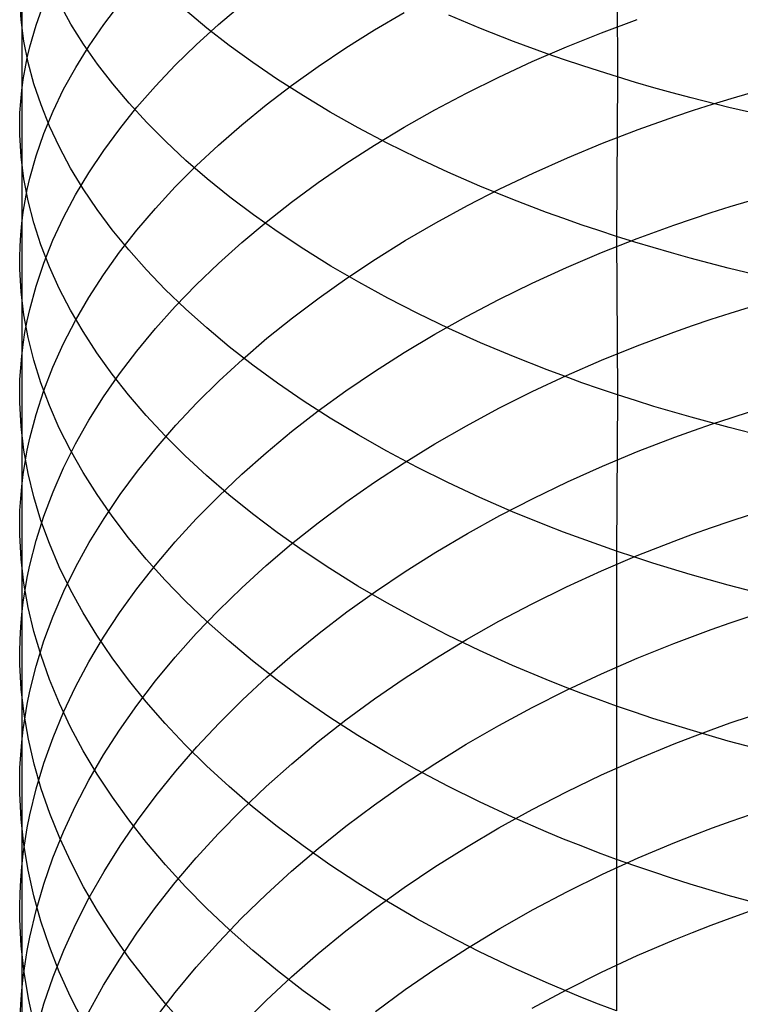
# Model space of a CAD drawing. Extents: x -383 to 1849, y -1185 to -529.
# Tile 732 of 870: x 1817 to 1825, y -1069 to -1058. Entities that reach past the tile are written whole.
import ezdxf

# ---------------------------------------------------------------- set-up
doc = ezdxf.new("R2010")
doc.units = 0
doc.layers.add('PREDEFINITO', color=7, linetype='CONTINUOUS')

msp = doc.modelspace()

# ---------------------------------------------------------------- linework, layer by layer
at = {"layer": 'PREDEFINITO'}
for p, q in [((1823.757, -1056.702, 667.935), (1823.766, -1058.527, 667.129)), ((1817.027, -1057.157, 652.901), (1817.027, -1058.682, 652.083)), ((1817.02, -1057.881, 654.169), (1817.005, -1057.639, 653.747)), ((1817.19, -1057.94, 650.835), (1817.278, -1057.695, 650.422)), ((1817.584, -1057.93, 657.916), (1817.456, -1057.701, 657.501)), ((1817.955, -1057.934, 647.588), (1818.136, -1057.696, 647.2)), ((1819.252, -1057.936, 644.54), (1819.515, -1057.713, 644.189)), ((1817.052, -1058.122, 654.592), (1817.02, -1057.881, 654.169)), ((1819.121, -1057.974, 661.907), (1818.88, -1057.773, 661.528)), ((1821.018, -1057.996, 641.741), (1821.354, -1057.799, 641.442)), ((1822.218, -1057.979, 666.08), (1821.857, -1057.828, 665.788)), ((1823.586, -1058.028, 639.039), (1823.991, -1057.876, 638.814)), ((1817.119, -1058.186, 651.25), (1817.19, -1057.94, 650.835)), ((1817.726, -1058.157, 658.328), (1817.584, -1057.93, 657.916)), ((1817.788, -1058.176, 647.98), (1817.955, -1057.934, 647.588)), ((1819.001, -1058.164, 644.897), (1819.252, -1057.936, 644.54)), ((1819.375, -1058.172, 662.279), (1819.121, -1057.974, 661.907)), ((1822.589, -1058.125, 666.361), (1822.218, -1057.979, 666.08)), ((1820.694, -1058.199, 642.05), (1821.018, -1057.996, 641.741)), ((1823.189, -1058.187, 639.275), (1823.586, -1058.028, 639.039)), ((1817.1, -1058.364, 655.013), (1817.052, -1058.122, 654.592)), ((1817.089, -1058.31, 651.458), (1817.119, -1058.186, 651.25)), ((1817.637, -1058.42, 648.376), (1817.788, -1058.176, 647.98)), ((1817.884, -1058.382, 658.736), (1817.726, -1058.157, 658.328)), ((1818.764, -1058.396, 645.26), (1819.001, -1058.164, 644.897)), ((1819.642, -1058.366, 662.643), (1819.375, -1058.172, 662.279)), ((1820.381, -1058.408, 642.366), (1820.694, -1058.199, 642.05)), ((1822.972, -1058.265, 666.629), (1822.589, -1058.125, 666.361)), ((1822.802, -1058.354, 639.521), (1823.189, -1058.187, 639.275)), ((1817.064, -1058.434, 651.666), (1817.089, -1058.31, 651.458)), ((1823.167, -1058.333, 666.759), (1822.972, -1058.265, 666.629)), ((1817.043, -1058.558, 651.874), (1817.064, -1058.434, 651.666)), ((1817.164, -1058.605, 655.433), (1817.1, -1058.364, 655.013)), ((1817.501, -1058.667, 648.776), (1817.637, -1058.42, 648.376)), ((1818.056, -1058.605, 659.14), (1817.884, -1058.382, 658.736)), ((1818.54, -1058.632, 645.629), (1818.764, -1058.396, 645.26)), ((1819.921, -1058.557, 663), (1819.642, -1058.366, 662.643)), ((1820.08, -1058.623, 642.691), (1820.381, -1058.408, 642.366)), ((1822.425, -1058.529, 639.779), (1822.802, -1058.354, 639.521)), ((1823.364, -1058.399, 666.886), (1823.167, -1058.333, 666.759)), ((1823.564, -1058.464, 667.009), (1823.364, -1058.399, 666.886)), ((1822.057, -1058.711, 640.046), (1822.425, -1058.529, 639.779)), ((1823.766, -1058.527, 667.129), (1823.564, -1058.464, 667.009)), ((1823.766, -1058.527, 667.129), (1823.757, -1060.332, 666.277)), ((1823.971, -1058.589, 667.246), (1823.766, -1058.527, 667.129)), ((1817.027, -1058.682, 652.083), (1817.043, -1058.558, 651.874)), ((1817.245, -1058.845, 655.851), (1817.164, -1058.605, 655.433)), ((1818.242, -1058.826, 659.538), (1818.056, -1058.605, 659.14)), ((1818.33, -1058.871, 646.003), (1818.54, -1058.632, 645.629)), ((1819.791, -1058.843, 643.023), (1820.08, -1058.623, 642.691)), ((1820.213, -1058.743, 663.348), (1819.921, -1058.557, 663)), ((1824.178, -1058.649, 667.359), (1823.971, -1058.589, 667.246)), ((1824.387, -1058.707, 667.469), (1824.178, -1058.649, 667.359)), ((1817.015, -1058.807, 652.292), (1817.027, -1058.682, 652.083)), ((1817.027, -1058.682, 652.083), (1817.026, -1061.685, 650.358)), ((1817.381, -1058.916, 649.179), (1817.501, -1058.667, 648.776)), ((1820.517, -1058.925, 663.688), (1820.213, -1058.743, 663.348)), ((1821.7, -1058.9, 640.323), (1822.057, -1058.711, 640.046)), ((1824.599, -1058.764, 667.576), (1824.387, -1058.707, 667.469)), ((1825.028, -1058.873, 667.78), (1824.599, -1058.764, 667.576)), ((1824.84, -1058.837, 637.572), (1825.054, -1058.771, 637.477)), ((1825.054, -1058.771, 637.477), (1825.271, -1058.708, 637.386)), ((1817.007, -1058.932, 652.501), (1817.015, -1058.807, 652.292)), ((1817.341, -1059.084, 656.267), (1817.245, -1058.845, 655.851)), ((1818.135, -1059.115, 646.382), (1818.33, -1058.871, 646.003)), ((1818.443, -1059.044, 659.932), (1818.242, -1058.826, 659.538)), ((1819.515, -1059.068, 643.362), (1819.791, -1058.843, 643.023)), ((1824.627, -1058.905, 637.67), (1824.84, -1058.837, 637.572)), ((1825.466, -1058.975, 667.97), (1825.028, -1058.873, 667.78)), ((1817.004, -1059.056, 652.71), (1817.007, -1058.932, 652.501)), ((1817.277, -1059.167, 649.584), (1817.381, -1058.916, 649.179)), ((1820.833, -1059.103, 664.018), (1820.517, -1058.925, 663.688)), ((1821.354, -1059.096, 640.609), (1821.7, -1058.9, 640.323)), ((1824.002, -1059.123, 637.982), (1824.417, -1058.975, 637.771)), ((1824.417, -1058.975, 637.771), (1824.627, -1058.905, 637.67)), ((1817.004, -1059.181, 652.919), (1817.004, -1059.056, 652.71)), ((1817.453, -1059.322, 656.68), (1817.341, -1059.084, 656.267)), ((1818.657, -1059.259, 660.319), (1818.443, -1059.044, 659.932)), ((1819.251, -1059.298, 643.708), (1819.515, -1059.068, 643.362)), ((1821.16, -1059.276, 664.339), (1820.833, -1059.103, 664.018)), ((1821.018, -1059.299, 640.904), (1821.354, -1059.096, 640.609)), ((1817.019, -1059.431, 653.338), (1817.004, -1059.181, 652.919)), ((1817.19, -1059.42, 649.992), (1817.277, -1059.167, 649.584)), ((1817.954, -1059.361, 646.765), (1818.135, -1059.115, 646.382)), ((1823.597, -1059.278, 638.204), (1824.002, -1059.123, 637.982)), ((1817.58, -1059.558, 657.09), (1817.453, -1059.322, 656.68)), ((1818.885, -1059.472, 660.701), (1818.657, -1059.259, 660.319)), ((1819.001, -1059.532, 644.061), (1819.251, -1059.298, 643.708)), ((1820.694, -1059.508, 641.208), (1821.018, -1059.299, 640.904)), ((1821.499, -1059.443, 664.649), (1821.16, -1059.276, 664.339)), ((1823.2, -1059.442, 638.437), (1823.597, -1059.278, 638.204)), ((1817.05, -1059.681, 653.755), (1817.019, -1059.431, 653.338)), ((1817.118, -1059.674, 650.401), (1817.19, -1059.42, 649.992)), ((1817.787, -1059.611, 647.153), (1817.954, -1059.361, 646.765)), ((1821.849, -1059.606, 664.949), (1821.499, -1059.443, 664.649)), ((1822.813, -1059.615, 638.681), (1823.2, -1059.442, 638.437)), ((1818.763, -1059.771, 644.419), (1819.001, -1059.532, 644.061)), ((1819.126, -1059.68, 661.076), (1818.885, -1059.472, 660.701)), ((1820.381, -1059.722, 641.52), (1820.694, -1059.508, 641.208)), ((1817.722, -1059.793, 657.497), (1817.58, -1059.558, 657.09)), ((1817.636, -1059.863, 647.545), (1817.787, -1059.611, 647.153)), ((1822.21, -1059.763, 665.238), (1821.849, -1059.606, 664.949)), ((1822.435, -1059.795, 638.935), (1822.813, -1059.615, 638.681)), ((1817.098, -1059.931, 654.172), (1817.05, -1059.681, 653.755)), ((1817.089, -1059.802, 650.607), (1817.118, -1059.674, 650.401)), ((1818.54, -1060.015, 644.783), (1818.763, -1059.771, 644.419)), ((1819.38, -1059.886, 661.444), (1819.126, -1059.68, 661.076)), ((1820.08, -1059.943, 641.84), (1820.381, -1059.722, 641.52)), ((1822.581, -1059.914, 665.516), (1822.21, -1059.763, 665.238)), ((1817.064, -1059.93, 650.812), (1817.089, -1059.802, 650.607)), ((1817.5, -1060.117, 647.94), (1817.636, -1059.863, 647.545)), ((1817.88, -1060.026, 657.9), (1817.722, -1059.793, 657.497)), ((1819.647, -1060.087, 661.805), (1819.38, -1059.886, 661.444)), ((1822.068, -1059.982, 639.199), (1822.435, -1059.795, 638.935)), ((1817.044, -1060.058, 651.018), (1817.064, -1059.93, 650.812)), ((1817.162, -1060.18, 654.587), (1817.098, -1059.931, 654.172)), ((1819.791, -1060.17, 642.167), (1820.08, -1059.943, 641.84)), ((1821.711, -1060.177, 639.473), (1822.068, -1059.982, 639.199)), ((1822.963, -1060.06, 665.782), (1822.581, -1059.914, 665.516)), ((1824.828, -1060.063, 636.729), (1825.043, -1059.995, 636.636)), ((1825.043, -1059.995, 636.636), (1825.259, -1059.93, 636.546)), ((1817.027, -1060.186, 651.225), (1817.044, -1060.058, 651.018)), ((1818.051, -1060.257, 658.298), (1817.88, -1060.026, 657.9)), ((1818.33, -1060.262, 645.152), (1818.54, -1060.015, 644.783)), ((1819.927, -1060.285, 662.158), (1819.647, -1060.087, 661.805)), ((1823.158, -1060.13, 665.911), (1822.963, -1060.06, 665.782)), ((1824.616, -1060.132, 636.826), (1824.828, -1060.063, 636.729)), ((1817.015, -1060.315, 651.431), (1817.027, -1060.186, 651.225)), ((1817.243, -1060.429, 655), (1817.162, -1060.18, 654.587)), ((1817.38, -1060.375, 648.338), (1817.5, -1060.117, 647.94)), ((1819.515, -1060.401, 642.502), (1819.791, -1060.17, 642.167)), ((1821.364, -1060.379, 639.756), (1821.711, -1060.177, 639.473)), ((1823.355, -1060.199, 666.036), (1823.158, -1060.13, 665.911)), ((1823.555, -1060.266, 666.158), (1823.355, -1060.199, 666.036)), ((1823.991, -1060.356, 637.132), (1824.405, -1060.205, 636.925)), ((1824.405, -1060.205, 636.925), (1824.616, -1060.132, 636.826)), ((1817.008, -1060.444, 651.638), (1817.015, -1060.315, 651.431)), ((1818.237, -1060.485, 658.691), (1818.051, -1060.257, 658.298)), ((1818.134, -1060.512, 645.527), (1818.33, -1060.262, 645.152)), ((1820.219, -1060.478, 662.503), (1819.927, -1060.285, 662.158)), ((1823.757, -1060.332, 666.277), (1823.555, -1060.266, 666.158)), ((1823.962, -1060.396, 666.393), (1823.757, -1060.332, 666.277)), ((1823.757, -1060.332, 666.277), (1823.766, -1062.124, 665.399)), ((1817.004, -1060.572, 651.844), (1817.008, -1060.444, 651.638)), ((1817.339, -1060.676, 655.412), (1817.243, -1060.429, 655)), ((1817.276, -1060.634, 648.738), (1817.38, -1060.375, 648.338)), ((1819.251, -1060.638, 642.843), (1819.515, -1060.401, 642.502)), ((1821.028, -1060.588, 640.048), (1821.364, -1060.379, 639.756)), ((1823.585, -1060.515, 637.351), (1823.991, -1060.356, 637.132)), ((1824.169, -1060.458, 666.505), (1823.962, -1060.396, 666.393)), ((1817.953, -1060.766, 645.905), (1818.134, -1060.512, 645.527)), ((1818.437, -1060.71, 659.08), (1818.237, -1060.485, 658.691)), ((1820.524, -1060.667, 662.838), (1820.219, -1060.478, 662.503)), ((1823.189, -1060.684, 637.58), (1823.585, -1060.515, 637.351)), ((1824.378, -1060.519, 666.614), (1824.169, -1060.458, 666.505)), ((1824.589, -1060.578, 666.72), (1824.378, -1060.519, 666.614)), ((1817.005, -1060.701, 652.051), (1817.004, -1060.572, 651.844)), ((1817.189, -1060.894, 649.141), (1817.276, -1060.634, 648.738)), ((1819.001, -1060.879, 643.19), (1819.251, -1060.638, 642.843)), ((1820.84, -1060.851, 663.165), (1820.524, -1060.667, 662.838)), ((1820.703, -1060.803, 640.348), (1821.028, -1060.588, 640.048)), ((1825.019, -1060.69, 666.922), (1824.589, -1060.578, 666.72)), ((1817.02, -1060.96, 652.464), (1817.005, -1060.701, 652.051)), ((1817.451, -1060.922, 655.82), (1817.339, -1060.676, 655.412)), ((1817.787, -1061.023, 646.288), (1817.953, -1060.766, 645.905)), ((1818.651, -1060.933, 659.462), (1818.437, -1060.71, 659.08)), ((1822.802, -1060.86, 637.82), (1823.189, -1060.684, 637.58)), ((1825.456, -1060.797, 667.11), (1825.019, -1060.69, 666.922)), ((1818.763, -1061.125, 643.543), (1819.001, -1060.879, 643.19)), ((1820.39, -1061.025, 640.656), (1820.703, -1060.803, 640.348)), ((1821.167, -1061.03, 663.483), (1820.84, -1060.851, 663.165)), ((1822.425, -1061.045, 638.07), (1822.802, -1060.86, 637.82)), ((1817.052, -1061.218, 652.877), (1817.02, -1060.96, 652.464)), ((1817.118, -1061.157, 649.545), (1817.189, -1060.894, 649.141)), ((1817.578, -1061.167, 656.225), (1817.451, -1060.922, 655.82)), ((1818.879, -1061.152, 659.839), (1818.651, -1060.933, 659.462)), ((1817.636, -1061.283, 646.675), (1817.787, -1061.023, 646.288)), ((1820.089, -1061.252, 640.972), (1820.39, -1061.025, 640.656)), ((1821.507, -1061.204, 663.79), (1821.167, -1061.03, 663.483)), ((1822.057, -1061.238, 638.33), (1822.425, -1061.045, 638.07)), ((1817.1, -1061.476, 653.288), (1817.052, -1061.218, 652.877)), ((1817.088, -1061.288, 649.748), (1817.118, -1061.157, 649.545)), ((1817.72, -1061.409, 656.627), (1817.578, -1061.167, 656.225)), ((1818.54, -1061.375, 643.902), (1818.763, -1061.125, 643.543)), ((1819.12, -1061.368, 660.209), (1818.879, -1061.152, 659.839)), ((1821.857, -1061.372, 664.087), (1821.507, -1061.204, 663.79)), ((1824.828, -1061.268, 635.858), (1825.043, -1061.199, 635.766)), ((1825.043, -1061.199, 635.766), (1825.259, -1061.132, 635.677)), ((1817.063, -1061.42, 649.951), (1817.088, -1061.288, 649.748)), ((1817.5, -1061.545, 647.064), (1817.636, -1061.283, 646.675)), ((1819.8, -1061.485, 641.296), (1820.089, -1061.252, 640.972)), ((1821.7, -1061.438, 638.6), (1822.057, -1061.238, 638.33)), ((1824.616, -1061.34, 635.953), (1824.828, -1061.268, 635.858)), ((1817.043, -1061.553, 650.155), (1817.063, -1061.42, 649.951)), ((1817.877, -1061.65, 657.025), (1817.72, -1061.409, 656.627)), ((1818.33, -1061.629, 644.266), (1818.54, -1061.375, 643.902)), ((1819.374, -1061.581, 660.573), (1819.12, -1061.368, 660.209)), ((1821.354, -1061.645, 638.878), (1821.7, -1061.438, 638.6)), ((1822.218, -1061.535, 664.373), (1821.857, -1061.372, 664.087)), ((1823.991, -1061.569, 636.256), (1824.405, -1061.414, 636.051)), ((1824.405, -1061.414, 636.051), (1824.616, -1061.34, 635.953)), ((1817.026, -1061.685, 650.358), (1817.043, -1061.553, 650.155)), ((1817.164, -1061.733, 653.699), (1817.1, -1061.476, 653.288)), ((1817.38, -1061.81, 647.457), (1817.5, -1061.545, 647.064)), ((1819.523, -1061.724, 641.626), (1819.8, -1061.485, 641.296)), ((1822.59, -1061.692, 664.647), (1822.218, -1061.535, 664.373)), ((1818.048, -1061.889, 657.419), (1817.877, -1061.65, 657.025)), ((1818.134, -1061.887, 644.635), (1818.33, -1061.629, 644.266)), ((1819.641, -1061.789, 660.929), (1819.374, -1061.581, 660.573)), ((1821.018, -1061.859, 639.165), (1821.354, -1061.645, 638.878)), ((1823.585, -1061.733, 636.471), (1823.991, -1061.569, 636.256)), ((1817.015, -1061.818, 650.562), (1817.026, -1061.685, 650.358)), ((1817.026, -1061.685, 650.358), (1817.027, -1063.16, 649.452)), ((1817.244, -1061.99, 654.107), (1817.164, -1061.733, 653.699)), ((1819.259, -1061.967, 641.963), (1819.523, -1061.724, 641.626)), ((1822.972, -1061.842, 664.91), (1822.59, -1061.692, 664.647)), ((1823.189, -1061.906, 636.697), (1823.585, -1061.733, 636.471)), ((1817.007, -1061.95, 650.766), (1817.015, -1061.818, 650.562)), ((1817.276, -1062.077, 647.852), (1817.38, -1061.81, 647.457)), ((1817.953, -1062.148, 645.008), (1818.134, -1061.887, 644.635)), ((1818.234, -1062.125, 657.808), (1818.048, -1061.889, 657.419)), ((1819.92, -1061.993, 661.277), (1819.641, -1061.789, 660.929)), ((1820.694, -1062.079, 639.46), (1821.018, -1061.859, 639.165)), ((1823.167, -1061.915, 665.037), (1822.972, -1061.842, 664.91)), ((1817.004, -1062.083, 650.97), (1817.007, -1061.95, 650.766)), ((1817.341, -1062.245, 654.514), (1817.244, -1061.99, 654.107)), ((1819.008, -1062.216, 642.306), (1819.259, -1061.967, 641.963)), ((1820.212, -1062.193, 661.617), (1819.92, -1061.993, 661.277)), ((1822.802, -1062.088, 636.933), (1823.189, -1061.906, 636.697)), ((1823.364, -1061.987, 665.161), (1823.167, -1061.915, 665.037)), ((1823.564, -1062.056, 665.282), (1823.364, -1061.987, 665.161)), ((1817.005, -1062.216, 651.174), (1817.004, -1062.083, 650.97)), ((1817.189, -1062.346, 648.25), (1817.276, -1062.077, 647.852)), ((1820.381, -1062.306, 639.763), (1820.694, -1062.079, 639.46)), ((1822.424, -1062.277, 637.18), (1822.802, -1062.088, 636.933)), ((1823.766, -1062.124, 665.399), (1823.564, -1062.056, 665.282)), ((1817.019, -1062.483, 651.582), (1817.005, -1062.216, 651.174)), ((1817.787, -1062.412, 645.386), (1817.953, -1062.148, 645.008)), ((1818.434, -1062.358, 658.192), (1818.234, -1062.125, 657.808)), ((1818.77, -1062.469, 642.655), (1819.008, -1062.216, 642.306)), ((1820.516, -1062.388, 661.948), (1820.212, -1062.193, 661.617)), ((1823.766, -1062.124, 665.399), (1823.756, -1063.893, 664.476)), ((1823.971, -1062.19, 665.513), (1823.766, -1062.124, 665.399)), ((1824.178, -1062.255, 665.624), (1823.971, -1062.19, 665.513)), ((1817.452, -1062.5, 654.918), (1817.341, -1062.245, 654.514)), ((1820.08, -1062.54, 640.074), (1820.381, -1062.306, 639.763)), ((1822.057, -1062.475, 637.436), (1822.424, -1062.277, 637.18)), ((1824.388, -1062.317, 665.732), (1824.178, -1062.255, 665.624)), ((1824.599, -1062.378, 665.837), (1824.388, -1062.317, 665.732)), ((1825.054, -1062.383, 634.869), (1825.271, -1062.314, 634.781)), ((1817.118, -1062.616, 648.649), (1817.189, -1062.346, 648.25)), ((1817.636, -1062.679, 645.767), (1817.787, -1062.412, 645.386)), ((1818.648, -1062.588, 658.57), (1818.434, -1062.358, 658.192)), ((1820.832, -1062.578, 662.271), (1820.516, -1062.388, 661.948)), ((1825.029, -1062.495, 666.036), (1824.599, -1062.378, 665.837)), ((1824.84, -1062.454, 634.96), (1825.054, -1062.383, 634.869)), ((1817.051, -1062.749, 651.989), (1817.019, -1062.483, 651.582)), ((1817.579, -1062.752, 655.318), (1817.452, -1062.5, 654.918)), ((1818.546, -1062.726, 643.009), (1818.77, -1062.469, 642.655)), ((1819.791, -1062.779, 640.392), (1820.08, -1062.54, 640.074)), ((1821.7, -1062.68, 637.701), (1822.057, -1062.475, 637.436)), ((1824.417, -1062.604, 635.15), (1824.627, -1062.527, 635.054)), ((1824.627, -1062.527, 635.054), (1824.84, -1062.454, 634.96)), ((1825.466, -1062.605, 666.222), (1825.029, -1062.495, 666.036)), ((1817.089, -1062.752, 648.85), (1817.118, -1062.616, 648.649)), ((1818.875, -1062.814, 658.942), (1818.648, -1062.588, 658.57)), ((1821.159, -1062.763, 662.584), (1820.832, -1062.578, 662.271)), ((1824.002, -1062.763, 635.352), (1824.417, -1062.604, 635.15)), ((1817.099, -1063.015, 652.396), (1817.051, -1062.749, 651.989)), ((1817.064, -1062.888, 649.05), (1817.089, -1062.752, 648.85)), ((1817.5, -1062.949, 646.151), (1817.636, -1062.679, 645.767)), ((1817.722, -1063.003, 655.716), (1817.579, -1062.752, 655.318)), ((1818.335, -1062.988, 643.369), (1818.546, -1062.726, 643.009)), ((1819.515, -1063.023, 640.717), (1819.791, -1062.779, 640.392)), ((1821.498, -1062.943, 662.887), (1821.159, -1062.763, 662.584)), ((1821.354, -1062.893, 637.975), (1821.7, -1062.68, 637.701)), ((1823.597, -1062.932, 635.564), (1824.002, -1062.763, 635.352)), ((1817.043, -1063.024, 649.251), (1817.064, -1062.888, 649.05)), ((1819.116, -1063.038, 659.308), (1818.875, -1062.814, 658.942)), ((1821.018, -1063.112, 638.258), (1821.354, -1062.893, 637.975)), ((1817.381, -1063.222, 646.539), (1817.5, -1062.949, 646.151)), ((1817.879, -1063.252, 656.109), (1817.722, -1063.003, 655.716)), ((1818.139, -1063.253, 643.733), (1818.335, -1062.988, 643.369)), ((1821.848, -1063.117, 663.18), (1821.498, -1062.943, 662.887)), ((1823.2, -1063.109, 635.787), (1823.597, -1062.932, 635.564)), ((1817.027, -1063.16, 649.452), (1817.043, -1063.024, 649.251)), ((1817.163, -1063.28, 652.801), (1817.099, -1063.015, 652.396)), ((1819.37, -1063.257, 659.667), (1819.116, -1063.038, 659.308)), ((1819.251, -1063.273, 641.049), (1819.515, -1063.023, 640.717)), ((1820.694, -1063.339, 638.549), (1821.018, -1063.112, 638.258)), ((1822.209, -1063.285, 663.462), (1821.848, -1063.117, 663.18)), ((1822.813, -1063.296, 636.021), (1823.2, -1063.109, 635.787)), ((1817.015, -1063.297, 649.653), (1817.027, -1063.16, 649.452)), ((1817.027, -1063.16, 649.452), (1817.027, -1066.055, 647.552)), ((1817.277, -1063.496, 646.929), (1817.381, -1063.222, 646.539)), ((1817.007, -1063.434, 649.854), (1817.015, -1063.297, 649.653)), ((1817.244, -1063.545, 653.204), (1817.163, -1063.28, 652.801)), ((1818.05, -1063.498, 656.499), (1817.879, -1063.252, 656.109)), ((1817.958, -1063.522, 644.101), (1818.139, -1063.253, 643.733)), ((1819.001, -1063.528, 641.386), (1819.251, -1063.273, 641.049)), ((1819.637, -1063.472, 660.019), (1819.37, -1063.257, 659.667)), ((1820.381, -1063.572, 638.847), (1820.694, -1063.339, 638.549)), ((1822.58, -1063.447, 663.734), (1822.209, -1063.285, 663.462)), ((1822.435, -1063.491, 636.264), (1822.813, -1063.296, 636.021)), ((1817.004, -1063.571, 650.056), (1817.007, -1063.434, 649.854)), ((1822.962, -1063.602, 663.993), (1822.58, -1063.447, 663.734)), ((1817.189, -1063.773, 647.321), (1817.277, -1063.496, 646.929)), ((1817.34, -1063.808, 653.605), (1817.244, -1063.545, 653.204)), ((1817.791, -1063.794, 644.474), (1817.958, -1063.522, 644.101)), ((1818.236, -1063.742, 656.883), (1818.05, -1063.498, 656.499)), ((1818.763, -1063.787, 641.729), (1819.001, -1063.528, 641.386)), ((1819.917, -1063.683, 660.363), (1819.637, -1063.472, 660.019)), ((1822.068, -1063.694, 636.516), (1822.435, -1063.491, 636.264)), ((1824.829, -1063.627, 634.046), (1825.043, -1063.554, 633.957)), ((1825.043, -1063.554, 633.957), (1825.26, -1063.483, 633.87)), ((1817.005, -1063.708, 650.257), (1817.004, -1063.571, 650.056)), ((1820.08, -1063.811, 639.153), (1820.381, -1063.572, 638.847)), ((1823.157, -1063.678, 664.119), (1822.962, -1063.602, 663.993)), ((1824.616, -1063.702, 634.138), (1824.829, -1063.627, 634.046)), ((1817.02, -1063.982, 650.659), (1817.005, -1063.708, 650.257)), ((1817.118, -1064.051, 647.715), (1817.189, -1063.773, 647.321)), ((1818.436, -1063.983, 657.263), (1818.236, -1063.742, 656.883)), ((1818.54, -1064.051, 642.078), (1818.763, -1063.787, 641.729)), ((1820.209, -1063.89, 660.699), (1819.917, -1063.683, 660.363)), ((1821.711, -1063.904, 636.778), (1822.068, -1063.694, 636.516)), ((1823.354, -1063.751, 664.241), (1823.157, -1063.678, 664.119)), ((1823.554, -1063.823, 664.36), (1823.354, -1063.751, 664.241)), ((1823.991, -1063.943, 634.431), (1824.406, -1063.78, 634.233)), ((1824.406, -1063.78, 634.233), (1824.616, -1063.702, 634.138)), ((1817.452, -1064.07, 654.003), (1817.34, -1063.808, 653.605)), ((1817.639, -1064.069, 644.85), (1817.791, -1063.794, 644.474)), ((1819.791, -1064.057, 639.467), (1820.08, -1063.811, 639.153)), ((1820.513, -1064.091, 661.027), (1820.209, -1063.89, 660.699)), ((1823.756, -1063.893, 664.476), (1823.554, -1063.823, 664.36)), ((1823.756, -1063.893, 664.476), (1823.755, -1065.645, 663.523)), ((1823.961, -1063.962, 664.589), (1823.756, -1063.893, 664.476)), ((1817.052, -1064.256, 651.061), (1817.02, -1063.982, 650.659)), ((1818.65, -1064.221, 657.637), (1818.436, -1063.983, 657.263)), ((1821.364, -1064.123, 637.048), (1821.711, -1063.904, 636.778)), ((1823.586, -1064.115, 634.639), (1823.991, -1063.943, 634.431)), ((1824.168, -1064.028, 664.699), (1823.961, -1063.962, 664.589)), ((1817.089, -1064.19, 647.912), (1817.118, -1064.051, 647.715)), ((1817.579, -1064.33, 654.399), (1817.452, -1064.07, 654.003)), ((1817.503, -1064.347, 645.229), (1817.639, -1064.069, 644.85)), ((1818.33, -1064.319, 642.432), (1818.54, -1064.051, 642.078)), ((1819.515, -1064.307, 639.787), (1819.791, -1064.057, 639.467)), ((1820.829, -1064.288, 661.345), (1820.513, -1064.091, 661.027)), ((1823.189, -1064.297, 634.858), (1823.586, -1064.115, 634.639)), ((1824.377, -1064.093, 664.805), (1824.168, -1064.028, 664.699)), ((1824.588, -1064.156, 664.908), (1824.377, -1064.093, 664.805)), ((1817.064, -1064.33, 648.11), (1817.089, -1064.19, 647.912)), ((1818.877, -1064.455, 658.005), (1818.65, -1064.221, 657.637)), ((1821.028, -1064.349, 637.327), (1821.364, -1064.123, 637.048)), ((1825.018, -1064.277, 665.105), (1824.588, -1064.156, 664.908)), ((1817.044, -1064.47, 648.308), (1817.064, -1064.33, 648.11)), ((1817.1, -1064.53, 651.462), (1817.052, -1064.256, 651.061)), ((1817.721, -1064.589, 654.791), (1817.579, -1064.33, 654.399)), ((1818.134, -1064.591, 642.79), (1818.33, -1064.319, 642.432)), ((1819.251, -1064.564, 640.113), (1819.515, -1064.307, 639.787)), ((1821.156, -1064.479, 661.654), (1820.829, -1064.288, 661.345)), ((1822.802, -1064.488, 635.087), (1823.189, -1064.297, 634.858)), ((1825.455, -1064.39, 665.289), (1825.018, -1064.277, 665.105)), ((1817.383, -1064.627, 645.612), (1817.503, -1064.347, 645.229)), ((1819.118, -1064.686, 658.367), (1818.877, -1064.455, 658.005)), ((1820.703, -1064.581, 637.614), (1821.028, -1064.349, 637.327)), ((1817.028, -1064.611, 648.506), (1817.044, -1064.47, 648.308)), ((1817.164, -1064.803, 651.862), (1817.1, -1064.53, 651.462)), ((1819, -1064.825, 640.445), (1819.251, -1064.564, 640.113)), ((1821.495, -1064.664, 661.954), (1821.156, -1064.479, 661.654)), ((1822.425, -1064.687, 635.326), (1822.802, -1064.488, 635.087)), ((1817.016, -1064.751, 648.705), (1817.028, -1064.611, 648.506)), ((1817.278, -1064.909, 645.996), (1817.383, -1064.627, 645.612)), ((1817.878, -1064.845, 655.179), (1817.721, -1064.589, 654.791)), ((1817.953, -1064.867, 643.153), (1818.134, -1064.591, 642.79)), ((1820.39, -1064.821, 637.909), (1820.703, -1064.581, 637.614)), ((1821.845, -1064.844, 662.243), (1821.495, -1064.664, 661.954)), ((1825.041, -1064.705, 633.017), (1825.258, -1064.633, 632.932)), ((1817.009, -1064.892, 648.904), (1817.016, -1064.751, 648.705)), ((1819.372, -1064.912, 658.722), (1819.118, -1064.686, 658.367)), ((1822.058, -1064.894, 635.574), (1822.425, -1064.687, 635.326)), ((1824.614, -1064.857, 633.195), (1824.827, -1064.78, 633.105)), ((1824.827, -1064.78, 633.105), (1825.041, -1064.705, 633.017)), ((1817.005, -1065.033, 649.102), (1817.009, -1064.892, 648.904)), ((1817.245, -1065.075, 652.26), (1817.164, -1064.803, 651.862)), ((1817.787, -1065.146, 643.52), (1817.953, -1064.867, 643.153)), ((1818.05, -1065.099, 655.563), (1817.878, -1064.845, 655.179)), ((1818.763, -1065.092, 640.784), (1819, -1064.825, 640.445)), ((1820.089, -1065.066, 638.211), (1820.39, -1064.821, 637.909)), ((1821.701, -1065.11, 635.831), (1822.058, -1064.894, 635.574)), ((1822.206, -1065.017, 662.522), (1821.845, -1064.844, 662.243)), ((1824.404, -1064.937, 633.288), (1824.614, -1064.857, 633.195)), ((1817.19, -1065.193, 646.383), (1817.278, -1064.909, 645.996)), ((1819.639, -1065.135, 659.07), (1819.372, -1064.912, 658.722)), ((1823.99, -1065.103, 633.483), (1824.404, -1064.937, 633.288)), ((1817.007, -1065.174, 649.301), (1817.005, -1065.033, 649.102)), ((1817.341, -1065.347, 652.656), (1817.245, -1065.075, 652.26)), ((1818.236, -1065.35, 655.942), (1818.05, -1065.099, 655.563)), ((1818.539, -1065.362, 641.127), (1818.763, -1065.092, 640.784)), ((1819.8, -1065.318, 638.52), (1820.089, -1065.066, 638.211)), ((1821.354, -1065.333, 636.096), (1821.701, -1065.11, 635.831)), ((1822.578, -1065.185, 662.79), (1822.206, -1065.017, 662.522)), ((1823.584, -1065.28, 633.688), (1823.99, -1065.103, 633.483)), ((1817.022, -1065.456, 649.698), (1817.007, -1065.174, 649.301)), ((1817.119, -1065.479, 646.772), (1817.19, -1065.193, 646.383)), ((1817.636, -1065.428, 643.89), (1817.787, -1065.146, 643.52)), ((1819.918, -1065.353, 659.41), (1819.639, -1065.135, 659.07)), ((1822.96, -1065.345, 663.046), (1822.578, -1065.185, 662.79)), ((1817.453, -1065.616, 653.049), (1817.341, -1065.347, 652.656)), ((1819.523, -1065.576, 638.835), (1819.8, -1065.318, 638.52)), ((1821.019, -1065.564, 636.37), (1821.354, -1065.333, 636.096)), ((1823.155, -1065.423, 663.17), (1822.96, -1065.345, 663.046)), ((1823.188, -1065.466, 633.904), (1823.584, -1065.28, 633.688)), ((1817.054, -1065.739, 650.095), (1817.022, -1065.456, 649.698)), ((1817.5, -1065.713, 644.263), (1817.636, -1065.428, 643.89)), ((1818.436, -1065.598, 656.316), (1818.236, -1065.35, 655.942)), ((1818.33, -1065.638, 641.475), (1818.539, -1065.362, 641.127)), ((1820.21, -1065.566, 659.743), (1819.918, -1065.353, 659.41)), ((1823.353, -1065.499, 663.291), (1823.155, -1065.423, 663.17)), ((1817.089, -1065.623, 646.966), (1817.119, -1065.479, 646.772)), ((1820.514, -1065.774, 660.067), (1820.21, -1065.566, 659.743)), ((1820.694, -1065.802, 636.652), (1821.019, -1065.564, 636.37)), ((1822.801, -1065.661, 634.129), (1823.188, -1065.466, 633.904)), ((1823.553, -1065.573, 663.408), (1823.353, -1065.499, 663.291)), ((1817.064, -1065.766, 647.162), (1817.089, -1065.623, 646.966)), ((1817.58, -1065.885, 653.439), (1817.453, -1065.616, 653.049)), ((1818.134, -1065.917, 641.828), (1818.33, -1065.638, 641.475)), ((1818.649, -1065.843, 656.685), (1818.436, -1065.598, 656.316)), ((1819.259, -1065.839, 639.157), (1819.523, -1065.576, 638.835)), ((1822.423, -1065.865, 634.363), (1822.801, -1065.661, 634.129)), ((1823.755, -1065.645, 663.523), (1823.553, -1065.573, 663.408)), ((1823.96, -1065.716, 663.634), (1823.755, -1065.645, 663.523)), ((1823.755, -1065.645, 663.523), (1823.756, -1067.38, 662.535)), ((1817.043, -1065.91, 647.357), (1817.064, -1065.766, 647.162)), ((1817.102, -1066.021, 650.491), (1817.054, -1065.739, 650.095)), ((1817.381, -1066.001, 644.64), (1817.5, -1065.713, 644.263)), ((1820.83, -1065.977, 660.382), (1820.514, -1065.774, 660.067)), ((1824.167, -1065.785, 663.742), (1823.96, -1065.716, 663.634)), ((1824.376, -1065.851, 663.848), (1824.167, -1065.785, 663.742)), ((1825.043, -1065.837, 632.053), (1825.259, -1065.763, 631.97)), ((1817.723, -1066.151, 653.826), (1817.58, -1065.885, 653.439)), ((1818.877, -1066.084, 657.048), (1818.649, -1065.843, 656.685)), ((1819.008, -1066.107, 639.485), (1819.259, -1065.839, 639.157)), ((1820.382, -1066.047, 636.941), (1820.694, -1065.802, 636.652)), ((1822.056, -1066.077, 634.607), (1822.423, -1065.865, 634.363)), ((1824.588, -1065.916, 663.949), (1824.376, -1065.851, 663.848)), ((1824.828, -1065.913, 632.14), (1825.043, -1065.837, 632.053)), ((1817.027, -1066.055, 647.552), (1817.043, -1065.91, 647.357)), ((1817.277, -1066.29, 645.018), (1817.381, -1066.001, 644.64)), ((1817.953, -1066.199, 642.185), (1818.134, -1065.917, 641.828)), ((1821.157, -1066.175, 660.688), (1820.83, -1065.977, 660.382)), ((1824.406, -1066.074, 632.32), (1824.616, -1065.992, 632.229)), ((1825.018, -1066.041, 664.144), (1824.588, -1065.916, 663.949)), ((1824.616, -1065.992, 632.229), (1824.828, -1065.913, 632.14)), ((1817.015, -1066.199, 647.748), (1817.027, -1066.055, 647.552)), ((1817.027, -1066.055, 647.552), (1817.028, -1068.865, 645.531)), ((1817.167, -1066.302, 650.886), (1817.102, -1066.021, 650.491)), ((1818.77, -1066.381, 639.818), (1819.008, -1066.107, 639.485)), ((1819.118, -1066.322, 657.405), (1818.877, -1066.084, 657.048)), ((1820.081, -1066.298, 637.238), (1820.382, -1066.047, 636.941)), ((1821.699, -1066.298, 634.86), (1822.056, -1066.077, 634.607)), ((1823.991, -1066.245, 632.512), (1824.406, -1066.074, 632.32)), ((1825.455, -1066.158, 664.325), (1825.018, -1066.041, 664.144)), ((1817.007, -1066.344, 647.944), (1817.015, -1066.199, 647.748)), ((1817.88, -1066.415, 654.209), (1817.723, -1066.151, 653.826)), ((1817.787, -1066.486, 642.546), (1817.953, -1066.199, 642.185)), ((1821.496, -1066.366, 660.984), (1821.157, -1066.175, 660.688)), ((1817.004, -1066.489, 648.14), (1817.007, -1066.344, 647.944)), ((1817.248, -1066.582, 651.279), (1817.167, -1066.302, 650.886)), ((1817.189, -1066.582, 645.399), (1817.277, -1066.29, 645.018)), ((1819.372, -1066.555, 657.755), (1819.118, -1066.322, 657.405)), ((1819.792, -1066.555, 637.541), (1820.081, -1066.298, 637.238)), ((1821.353, -1066.526, 635.121), (1821.699, -1066.298, 634.86)), ((1823.586, -1066.425, 632.714), (1823.991, -1066.245, 632.512)), ((1818.052, -1066.676, 654.588), (1817.88, -1066.415, 654.209)), ((1818.546, -1066.659, 640.156), (1818.77, -1066.381, 639.818)), ((1821.846, -1066.552, 661.27), (1821.496, -1066.366, 660.984)), ((1823.189, -1066.615, 632.925), (1823.586, -1066.425, 632.714)), ((1817.005, -1066.634, 648.336), (1817.004, -1066.489, 648.14)), ((1817.636, -1066.775, 642.911), (1817.787, -1066.486, 642.546)), ((1819.638, -1066.784, 658.098), (1819.372, -1066.555, 657.755)), ((1819.515, -1066.819, 637.851), (1819.792, -1066.555, 637.541)), ((1821.017, -1066.762, 635.39), (1821.353, -1066.526, 635.121)), ((1822.207, -1066.731, 661.546), (1821.846, -1066.552, 661.27)), ((1817.019, -1066.924, 648.727), (1817.005, -1066.634, 648.336)), ((1817.118, -1066.875, 645.782), (1817.189, -1066.582, 645.399)), ((1817.345, -1066.862, 651.669), (1817.248, -1066.582, 651.279)), ((1818.238, -1066.934, 654.962), (1818.052, -1066.676, 654.588)), ((1818.335, -1066.941, 640.5), (1818.546, -1066.659, 640.156)), ((1822.802, -1066.815, 633.147), (1823.189, -1066.615, 632.925)), ((1817.5, -1067.067, 643.279), (1817.636, -1066.775, 642.911)), ((1819.918, -1067.009, 658.434), (1819.638, -1066.784, 658.098)), ((1820.693, -1067.006, 635.667), (1821.017, -1066.762, 635.39)), ((1822.579, -1066.904, 661.81), (1822.207, -1066.731, 661.546)), ((1817.089, -1067.023, 645.974), (1817.118, -1066.875, 645.782)), ((1817.457, -1067.139, 652.058), (1817.345, -1066.862, 651.669)), ((1819.252, -1067.088, 638.167), (1819.515, -1066.819, 637.851)), ((1822.425, -1067.023, 633.377), (1822.802, -1066.815, 633.147)), ((1822.961, -1067.07, 662.064), (1822.579, -1066.904, 661.81)), ((1825.054, -1066.947, 631.064), (1825.271, -1066.872, 630.982)), ((1817.051, -1067.213, 649.118), (1817.019, -1066.924, 648.727)), ((1818.139, -1067.228, 640.848), (1818.335, -1066.941, 640.5)), ((1818.438, -1067.19, 655.331), (1818.238, -1066.934, 654.962)), ((1820.21, -1067.228, 658.761), (1819.918, -1067.009, 658.434)), ((1820.38, -1067.256, 635.951), (1820.693, -1067.006, 635.667)), ((1824.84, -1067.025, 631.149), (1825.054, -1066.947, 631.064)), ((1817.064, -1067.17, 646.166), (1817.089, -1067.023, 645.974)), ((1817.38, -1067.362, 643.649), (1817.5, -1067.067, 643.279)), ((1819.001, -1067.362, 638.488), (1819.252, -1067.088, 638.167)), ((1822.057, -1067.241, 633.617), (1822.425, -1067.023, 633.377)), ((1823.156, -1067.15, 662.186), (1822.961, -1067.07, 662.064)), ((1824.417, -1067.19, 631.327), (1824.627, -1067.106, 631.237)), ((1824.627, -1067.106, 631.237), (1824.84, -1067.025, 631.149)), ((1817.044, -1067.318, 646.359), (1817.064, -1067.17, 646.166)), ((1817.099, -1067.503, 649.508), (1817.051, -1067.213, 649.118)), ((1817.585, -1067.416, 652.443), (1817.457, -1067.139, 652.058)), ((1817.958, -1067.518, 641.2), (1818.139, -1067.228, 640.848)), ((1818.652, -1067.442, 655.695), (1818.438, -1067.19, 655.331)), ((1820.514, -1067.442, 659.081), (1820.21, -1067.228, 658.761)), ((1821.7, -1067.466, 633.865), (1822.057, -1067.241, 633.617)), ((1823.354, -1067.228, 662.306), (1823.156, -1067.15, 662.186)), ((1823.553, -1067.305, 662.422), (1823.354, -1067.228, 662.306)), ((1824.002, -1067.364, 631.516), (1824.417, -1067.19, 631.327)), ((1817.028, -1067.466, 646.551), (1817.044, -1067.318, 646.359)), ((1820.079, -1067.513, 636.242), (1820.38, -1067.256, 635.951)), ((1823.756, -1067.38, 662.535), (1823.553, -1067.305, 662.422)), ((1817.277, -1067.659, 644.022), (1817.38, -1067.362, 643.649)), ((1817.727, -1067.69, 652.825), (1817.585, -1067.416, 652.443)), ((1818.879, -1067.69, 656.054), (1818.652, -1067.442, 655.695)), ((1818.764, -1067.642, 638.816), (1819.001, -1067.362, 638.488)), ((1820.83, -1067.651, 659.391), (1820.514, -1067.442, 659.081)), ((1823.597, -1067.549, 631.714), (1824.002, -1067.364, 631.516)), ((1823.756, -1067.38, 662.535), (1823.755, -1069.094, 661.514)), ((1823.961, -1067.452, 662.645), (1823.756, -1067.38, 662.535)), ((1824.168, -1067.523, 662.752), (1823.961, -1067.452, 662.645)), ((1817.016, -1067.615, 646.744), (1817.028, -1067.466, 646.551)), ((1817.163, -1067.792, 649.897), (1817.099, -1067.503, 649.508)), ((1817.791, -1067.811, 641.555), (1817.958, -1067.518, 641.2)), ((1819.791, -1067.776, 636.54), (1820.079, -1067.513, 636.242)), ((1821.354, -1067.7, 634.122), (1821.7, -1067.466, 633.865)), ((1823.2, -1067.744, 631.922), (1823.597, -1067.549, 631.714)), ((1824.377, -1067.592, 662.856), (1824.168, -1067.523, 662.752)), ((1817.008, -1067.763, 646.937), (1817.016, -1067.615, 646.744)), ((1817.189, -1067.959, 644.397), (1817.277, -1067.659, 644.022)), ((1818.54, -1067.926, 639.148), (1818.764, -1067.642, 638.816)), ((1821.157, -1067.855, 659.693), (1820.83, -1067.651, 659.391)), ((1824.589, -1067.659, 662.957), (1824.377, -1067.592, 662.856)), ((1825.018, -1067.788, 663.149), (1824.589, -1067.659, 662.957)), ((1817.005, -1067.912, 647.13), (1817.008, -1067.763, 646.937)), ((1817.243, -1068.08, 650.284), (1817.163, -1067.792, 649.897)), ((1817.885, -1067.961, 653.204), (1817.727, -1067.69, 652.825)), ((1819.12, -1067.935, 656.406), (1818.879, -1067.69, 656.054)), ((1819.514, -1068.046, 636.845), (1819.791, -1067.776, 636.54)), ((1821.018, -1067.941, 634.386), (1821.354, -1067.7, 634.122)), ((1822.813, -1067.948, 632.14), (1823.2, -1067.744, 631.922)), ((1825.456, -1067.908, 663.328), (1825.018, -1067.788, 663.149)), ((1817.639, -1068.108, 641.914), (1817.791, -1067.811, 641.555)), ((1821.496, -1068.052, 659.985), (1821.157, -1067.855, 659.693)), ((1817.006, -1068.061, 647.323), (1817.005, -1067.912, 647.13)), ((1817.118, -1068.26, 644.774), (1817.189, -1067.959, 644.397)), ((1818.057, -1068.23, 653.578), (1817.885, -1067.961, 653.204)), ((1818.33, -1068.215, 639.485), (1818.54, -1067.926, 639.148)), ((1819.374, -1068.175, 656.751), (1819.12, -1067.935, 656.406)), ((1820.694, -1068.19, 634.658), (1821.018, -1067.941, 634.386)), ((1822.435, -1068.162, 632.367), (1822.813, -1067.948, 632.14)), ((1825.043, -1068.044, 630.062), (1825.259, -1067.967, 629.981)), ((1817.022, -1068.358, 647.709), (1817.006, -1068.061, 647.323)), ((1817.339, -1068.366, 650.669), (1817.243, -1068.08, 650.284)), ((1817.503, -1068.408, 642.277), (1817.639, -1068.108, 641.914)), ((1819.251, -1068.321, 637.155), (1819.514, -1068.046, 636.845)), ((1821.846, -1068.243, 660.267), (1821.496, -1068.052, 659.985)), ((1824.616, -1068.206, 630.231), (1824.828, -1068.124, 630.145)), ((1824.828, -1068.124, 630.145), (1825.043, -1068.044, 630.062)), ((1818.243, -1068.497, 653.948), (1818.057, -1068.23, 653.578)), ((1818.135, -1068.508, 639.827), (1818.33, -1068.215, 639.485)), ((1819.641, -1068.411, 657.09), (1819.374, -1068.175, 656.751)), ((1820.381, -1068.446, 634.938), (1820.694, -1068.19, 634.658)), ((1822.207, -1068.427, 660.539), (1821.846, -1068.243, 660.267)), ((1822.068, -1068.384, 632.603), (1822.435, -1068.162, 632.367)), ((1824.406, -1068.291, 630.319), (1824.616, -1068.206, 630.231)), ((1817.089, -1068.411, 644.963), (1817.118, -1068.26, 644.774)), ((1819, -1068.601, 637.472), (1819.251, -1068.321, 637.155)), ((1823.991, -1068.469, 630.504), (1824.406, -1068.291, 630.319)), ((1817.053, -1068.656, 648.094), (1817.022, -1068.358, 647.709)), ((1817.064, -1068.562, 645.152), (1817.089, -1068.411, 644.963)), ((1817.451, -1068.652, 651.051), (1817.339, -1068.366, 650.669)), ((1817.383, -1068.71, 642.642), (1817.503, -1068.408, 642.277)), ((1819.92, -1068.642, 657.421), (1819.641, -1068.411, 657.09)), ((1820.08, -1068.709, 635.224), (1820.381, -1068.446, 634.938)), ((1821.711, -1068.615, 632.847), (1822.068, -1068.384, 632.603)), ((1822.579, -1068.605, 660.8), (1822.207, -1068.427, 660.539)), ((1817.044, -1068.714, 645.342), (1817.064, -1068.562, 645.152)), ((1817.953, -1068.804, 640.173), (1818.135, -1068.508, 639.827)), ((1818.444, -1068.76, 654.312), (1818.243, -1068.497, 653.948)), ((1823.586, -1068.658, 630.698), (1823.991, -1068.469, 630.504)), ((1817.102, -1068.953, 648.479), (1817.053, -1068.656, 648.094)), ((1817.578, -1068.935, 651.431), (1817.451, -1068.652, 651.051)), ((1818.763, -1068.887, 637.793), (1819, -1068.601, 637.472)), ((1820.212, -1068.868, 657.744), (1819.92, -1068.642, 657.421)), ((1821.364, -1068.854, 633.1), (1821.711, -1068.615, 632.847)), ((1822.961, -1068.775, 661.049), (1822.579, -1068.605, 660.8)), ((1823.189, -1068.856, 630.902), (1823.586, -1068.658, 630.698)), ((1817.028, -1068.865, 645.531), (1817.044, -1068.714, 645.342)), ((1817.278, -1069.015, 643.009), (1817.383, -1068.71, 642.642)), ((1818.658, -1069.019, 654.672), (1818.444, -1068.76, 654.312)), ((1819.791, -1068.978, 635.517), (1820.08, -1068.709, 635.224)), ((1823.156, -1068.858, 661.17), (1822.961, -1068.775, 661.049)), ((1817.016, -1069.018, 645.721), (1817.028, -1068.865, 645.531)), ((1817.028, -1068.865, 645.531), (1817.027, -1070.251, 644.494)), ((1817.787, -1069.105, 640.522), (1817.953, -1068.804, 640.173)), ((1818.539, -1069.178, 638.12), (1818.763, -1068.887, 637.793)), ((1820.516, -1069.088, 658.059), (1820.212, -1068.868, 657.744)), ((1821.028, -1069.101, 633.36), (1821.364, -1068.854, 633.1)), ((1822.802, -1069.064, 631.116), (1823.189, -1068.856, 630.902)), ((1823.353, -1068.939, 661.288), (1823.156, -1068.858, 661.17)), ((1817.009, -1069.17, 645.911), (1817.016, -1069.018, 645.721)), ((1817.167, -1069.25, 648.862), (1817.102, -1068.953, 648.479)), ((1817.19, -1069.322, 643.378), (1817.278, -1069.015, 643.009)), ((1817.72, -1069.216, 651.807), (1817.578, -1068.935, 651.431)), ((1818.886, -1069.275, 655.026), (1818.658, -1069.019, 654.672)), ((1819.515, -1069.253, 635.816), (1819.791, -1068.978, 635.517)), ((1823.553, -1069.018, 661.403), (1823.353, -1068.939, 661.288)), ((1823.755, -1069.094, 661.514), (1823.553, -1069.018, 661.403))]:
    msp.add_line(p, q, dxfattribs=at)

doc.saveas('drawing.dxf')
